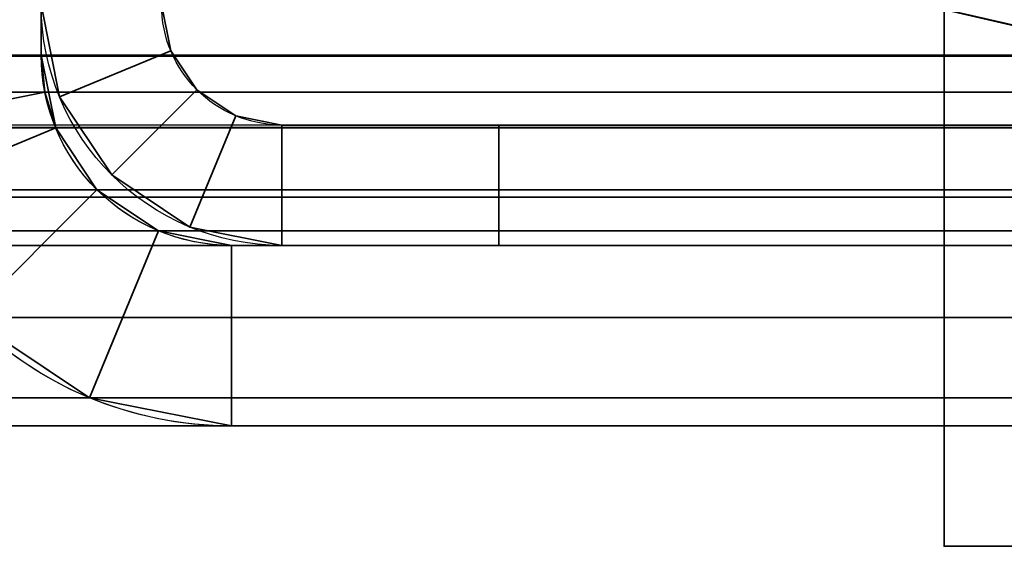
# Model space of a CAD drawing. Header units: millimetres. Extents: x -587 to 3688, y -115 to 120.
# Tile 824 of 960: x 3513.82 to 3522, y -51 to -46.63. Entities that reach past the tile are written whole.
import ezdxf

# ---------------------------------------------------------------- set-up
doc = ezdxf.new("R2010")
doc.units = ezdxf.units.MM
doc.layers.add('151', color=7, linetype='Continuous', true_color=0xffffff)

# ---------------------------------------------------------------- blocks, each defined once
blk = doc.blocks.new('UG_SURFACE_093')
at = {"layer": '151', "color": 252, "linetype": 'Continuous', "lineweight": 35}
for points in [[(2486.0001, -46.92, 2022.5), (3513.9999, -46.92, 2022.5), (3513.9999, 13.92, 2022.5), (2486.0001, 13.92, 2022.5)], [(3513.9999, 13.92, 2022.5), (3513.9999, -46.92, 2022.5), (3512.5, -46.92, 2020.9999), (3512.5, 13.92, 2020.9999)], [(2447.5, -40, 2061.0001), (2447.5, -46.92, 2061.0001), (3552.5, -46.92, 2061.0001), (3552.5, -40, 2061.0001)], [(2448.9999, -40, 2059.5), (3551.0001, -40, 2059.5), (3551.0001, -46.92, 2059.5), (2448.9999, -46.92, 2059.5)], [(3552.4409, -47.5209, 2060.9407), (2447.5, -46.92, 2061.0001), (2447.5591, -47.5209, 2060.9407)], [(3552.4409, -47.5209, 2060.9407), (3552.5, -46.92, 2061.0001), (2447.5, -46.92, 2061.0001)], [(2449.0304, -47.2282, 2059.4697), (2448.9999, -46.92, 2059.5), (3551.0001, -46.92, 2059.5)], [(2449.0304, -47.2282, 2059.4697), (3551.0001, -46.92, 2059.5), (3550.9696, -47.2282, 2059.4697)], [(3514.0305, -47.2282, 2022.5303), (2486.0001, -46.92, 2022.5), (2485.9695, -47.2282, 2022.5303)], [(3514.0305, -47.2282, 2022.5303), (3513.9999, -46.92, 2022.5), (2486.0001, -46.92, 2022.5)], [(3513.9999, -46.92, 2022.5), (3514.0305, -47.2282, 2022.5303), (3512.5592, -47.5209, 2021.0593), (3512.5, -46.92, 2020.9999)], [(3550.9696, -47.2282, 2059.4697), (3550.8797, -47.5246, 2059.3798), (2449.1203, -47.5246, 2059.3798), (2449.0304, -47.2282, 2059.4697)], [(2485.9695, -47.2282, 2022.5303), (2485.8797, -47.5246, 2022.6202), (3514.1203, -47.5246, 2022.6202)], [(2485.9695, -47.2282, 2022.5303), (3514.1203, -47.5246, 2022.6202), (3514.0305, -47.2282, 2022.5303)], [(3514.0305, -47.2282, 2022.5303), (3514.1203, -47.5246, 2022.6202), (3512.7344, -48.0987, 2021.2345), (3512.5592, -47.5209, 2021.0593)], [(2447.5591, -47.5209, 2060.9407), (2447.7344, -48.0987, 2060.7655), (3552.2656, -48.0987, 2060.7655), (3552.4409, -47.5209, 2060.9407)], [(3550.5373, -48.0372, 2059.0372), (2449.4627, -48.0372, 2059.0372), (2449.1203, -47.5246, 2059.3798), (3550.8797, -47.5246, 2059.3798)], [(3514.1203, -47.5246, 2022.6202), (2485.8797, -47.5246, 2022.6202), (2485.5373, -48.0372, 2022.9628), (3514.4627, -48.0372, 2022.9628)], [(3514.1203, -47.5246, 2022.6202), (3514.4627, -48.0372, 2022.9628), (3513.4022, -49.0979, 2021.9021), (3512.7344, -48.0987, 2021.2345)], [(3550.0247, -48.3797, 2058.5246), (2449.9753, -48.3797, 2058.5246), (2449.4627, -48.0372, 2059.0372), (3550.5373, -48.0372, 2059.0372)], [(3514.4627, -48.0372, 2022.9628), (2485.5373, -48.0372, 2022.9628), (2485.0247, -48.3797, 2023.4754), (3514.9753, -48.3797, 2023.4754)], [(3514.4014, -49.7655, 2022.9013), (3513.4022, -49.0979, 2021.9021), (3514.4627, -48.0372, 2022.9628), (3514.9753, -48.3797, 2023.4754)], [(3552.2656, -48.0987, 2060.7655), (2447.7344, -48.0987, 2060.7655), (2448.4022, -49.0979, 2060.0979), (3551.5978, -49.0979, 2060.0979)], [(3549.4201, -48.5, 2057.92), (2450.5799, -48.5, 2057.92), (2449.9753, -48.3797, 2058.5246), (3550.0247, -48.3797, 2058.5246)], [(3514.9753, -48.3797, 2023.4754), (2485.0247, -48.3797, 2023.4754), (2484.4201, -48.5, 2024.08), (3515.5799, -48.5, 2024.08)], [(3515.5799, -50, 2024.08), (3514.4014, -49.7655, 2022.9013), (3514.9753, -48.3797, 2023.4754), (3515.5799, -48.5, 2024.08)], [(2450.5799, -48.5, 2057.92), (3549.4201, -48.5, 2057.92), (3515.5799, -48.5, 2024.08), (2484.4201, -48.5, 2024.08)], [(3549.4201, -50, 2057.92), (3515.5799, -50, 2024.08), (3515.5799, -48.5, 2024.08), (3549.4201, -48.5, 2057.92)], [(3551.5978, -49.0979, 2060.0979), (2448.4022, -49.0979, 2060.0979), (2449.4014, -49.7655, 2059.0987), (3550.5986, -49.7655, 2059.0987)], [(3514.4014, -49.7655, 2022.9013), (2485.5986, -49.7655, 2022.9013), (2486.5978, -49.0979, 2021.9021), (3513.4022, -49.0979, 2021.9021)], [(3550.5986, -49.7655, 2059.0987), (2449.4014, -49.7655, 2059.0987), (2450.5799, -50, 2057.92), (3549.4201, -50, 2057.92)], [(3515.5799, -50, 2024.08), (2484.4201, -50, 2024.08), (2485.5986, -49.7655, 2022.9013), (3514.4014, -49.7655, 2022.9013)], [(2450.5799, -50, 2057.92), (2484.4201, -50, 2024.08), (3515.5799, -50, 2024.08), (3549.4201, -50, 2057.92)]]:
    blk.add_3dface(points, dxfattribs=at)
blk = doc.blocks.new('UG_SURFACE_094')
at = {"layer": '151', "color": 252, "linetype": 'Continuous', "lineweight": 35}
for points in [[(3512.5, -46.92, -7), (3512.5, 13.92, -7), (3513.9999, 13.92, -7), (3513.9999, -46.92, -7)], [(3512.5, 13.92, 2020.9999), (3512.5, -46.92, 2020.9999), (3513.9999, -46.92, 2022.5), (3513.9999, 13.92, 2022.5)], [(3513.9999, -46.92, 2022.5), (3513.9999, -46.92, -7), (3513.9999, 13.92, -7), (3513.9999, 13.92, 2022.5)], [(3513.9999, -46.92, -7), (3514.1203, -47.5246, -7), (3512.7344, -48.0987, -7), (3512.5, -46.92, -7)], [(3512.5, -46.92, 2020.9999), (3512.5592, -47.5209, 2021.0593), (3514.0305, -47.2282, 2022.5303), (3513.9999, -46.92, 2022.5)], [(3514.1203, -47.5246, -7), (3513.9999, -46.92, -7), (3513.9999, -46.92, 2022.5)], [(3513.9999, -46.92, 2022.5), (3514.0305, -47.2282, 2022.5303), (3514.1203, -47.5246, -7)], [(3512.5592, -47.5209, 2021.0593), (3512.7344, -48.0987, 2021.2345), (3514.1203, -47.5246, 2022.6202), (3514.0305, -47.2282, 2022.5303)], [(3514.0305, -47.2282, 2022.5303), (3514.1203, -47.5246, 2022.6202), (3514.1203, -47.5246, -7)], [(3514.1203, -47.5246, -7), (3514.4627, -48.0372, -7), (3513.4022, -49.0979, -7), (3512.7344, -48.0987, -7)], [(3512.7344, -48.0987, 2021.2345), (3513.4022, -49.0979, 2021.9021), (3514.4627, -48.0372, 2022.9628), (3514.1203, -47.5246, 2022.6202)], [(3514.4627, -48.0372, 2022.9628), (3514.4627, -48.0372, -7), (3514.1203, -47.5246, -7), (3514.1203, -47.5246, 2022.6202)], [(3514.4014, -49.7655, -7), (3513.4022, -49.0979, -7), (3514.4627, -48.0372, -7), (3514.9753, -48.3797, -7)], [(3514.9753, -48.3797, 2023.4754), (3514.4627, -48.0372, 2022.9628), (3513.4022, -49.0979, 2021.9021), (3514.4014, -49.7655, 2022.9013)], [(3514.9753, -48.3797, 2023.4754), (3514.9753, -48.3797, -7), (3514.4627, -48.0372, -7), (3514.4627, -48.0372, 2022.9628)], [(3515.5799, -50, -7), (3514.4014, -49.7655, -7), (3514.9753, -48.3797, -7), (3515.5799, -48.5, -7)], [(3515.5799, -48.5, 2024.08), (3514.9753, -48.3797, 2023.4754), (3514.4014, -49.7655, 2022.9013), (3515.5799, -50, 2024.08)], [(3515.5799, -48.5, 2024.08), (3515.5799, -48.5, -7), (3514.9753, -48.3797, -7), (3514.9753, -48.3797, 2023.4754)], [(3549.4201, -48.5, 2057.92), (3549.4201, -48.5, -7), (3515.5799, -48.5, -7), (3515.5799, -48.5, 2024.08)], [(3549.4201, -50, -7), (3515.5799, -50, -7), (3515.5799, -48.5, -7), (3549.4201, -48.5, -7)], [(3549.4201, -48.5, 2057.92), (3515.5799, -48.5, 2024.08), (3515.5799, -50, 2024.08), (3549.4201, -50, 2057.92)], [(3513.4022, -49.0979, 2021.9021), (3513.4022, -49.0979, -7), (3514.4014, -49.7655, -7), (3514.4014, -49.7655, 2022.9013)], [(3514.4014, -49.7655, 2022.9013), (3514.4014, -49.7655, -7), (3515.5799, -50, -7), (3515.5799, -50, 2024.08)], [(3549.4201, -50, 2057.92), (3515.5799, -50, 2024.08), (3515.5799, -50, -7), (3549.4201, -50, -7)]]:
    blk.add_3dface(points, dxfattribs=at)
blk = doc.blocks.new('UG_SURFACE_103')
at = {"layer": '151', "color": 252, "linetype": 'Continuous', "lineweight": 35}
for points in [[(3515.0762, -46.8827, 413), (3515.0001, -46.5, 413), (3513.9999, -46.5, 413), (3514.1523, -47.2654, 413)], [(3514.1523, -47.2654, 277), (3513.9999, -46.5, 296.65), (3513.9999, -46.5, 280.2)], [(3514.1523, -47.2654, 277), (3513.9999, -46.5, 306.75), (3513.9999, -46.5, 296.65)], [(3514.1523, -47.2654, 277), (3513.9999, -46.5, 331), (3513.9999, -46.5, 306.75)], [(3514.1523, -47.2654, 277), (3514.1523, -47.2654, 413), (3513.9999, -46.5, 359), (3513.9999, -46.5, 331)], [(3514.1523, -47.2654, 413), (3513.9999, -46.5, 383.25), (3513.9999, -46.5, 359)], [(3514.1523, -47.2654, 413), (3513.9999, -46.5, 393.35), (3513.9999, -46.5, 383.25)], [(3514.1523, -47.2654, 413), (3513.9999, -46.5, 413), (3513.9999, -46.5, 393.35)], [(3513.9999, -46.5, 280.2), (3513.9999, -46.5, 277), (3514.1523, -47.2654, 277)], [(3514.1523, -47.2654, 277), (3513.9999, -46.5, 277), (3515.0001, -46.5, 277), (3515.0762, -46.8827, 277)], [(3515.0762, -46.8827, 413), (3515.0001, -46.5, 383.25), (3515.0001, -46.5, 393.35)], [(3515.0762, -46.8827, 413), (3515.0001, -46.5, 359), (3515.0001, -46.5, 383.25)], [(3515.0762, -46.8827, 413), (3515.0762, -46.8827, 277), (3515.0001, -46.5, 331), (3515.0001, -46.5, 359)], [(3515.0762, -46.8827, 277), (3515.0001, -46.5, 306.75), (3515.0001, -46.5, 331)], [(3515.0762, -46.8827, 277), (3515.0001, -46.5, 296.65), (3515.0001, -46.5, 306.75)], [(3515.0762, -46.8827, 277), (3515.0001, -46.5, 280.2), (3515.0001, -46.5, 296.65)], [(3515.0762, -46.8827, 277), (3515.0001, -46.5, 277), (3515.0001, -46.5, 280.2)], [(3515.0001, -46.5, 393.35), (3515.0001, -46.5, 413), (3515.0762, -46.8827, 413)], [(3515.2929, -47.2071, 413), (3515.0762, -46.8827, 413), (3514.1523, -47.2654, 413), (3514.5857, -47.9142, 413)], [(3514.5857, -47.9142, 277), (3514.1523, -47.2654, 277), (3515.0762, -46.8827, 277), (3515.2929, -47.2071, 277)], [(3515.0762, -46.8827, 277), (3515.0762, -46.8827, 413), (3515.2929, -47.2071, 413), (3515.2929, -47.2071, 277)], [(3514.5857, -47.9142, 277), (3514.5857, -47.9142, 413), (3514.1523, -47.2654, 413), (3514.1523, -47.2654, 277)], [(3514.5857, -47.9142, 413), (3515.2347, -48.3478, 413), (3515.6174, -47.4239, 413), (3515.2929, -47.2071, 413)], [(3515.2929, -47.2071, 277), (3515.6174, -47.4239, 277), (3515.2347, -48.3478, 277), (3514.5857, -47.9142, 277)], [(3515.2929, -47.2071, 277), (3515.2929, -47.2071, 413), (3515.6174, -47.4239, 413), (3515.6174, -47.4239, 277)], [(3515.2347, -48.3478, 413), (3516, -48.5, 413), (3516, -47.5, 413), (3515.6174, -47.4239, 413)], [(3515.6174, -47.4239, 277), (3516, -47.5, 277), (3516, -48.5, 277), (3515.2347, -48.3478, 277)], [(3515.6174, -47.4239, 277), (3515.6174, -47.4239, 413), (3516, -47.5, 413), (3516, -47.5, 277)], [(3516, -47.5, 413), (3516, -48.5, 413), (3516, -48.5, 415), (3516, -47.5, 415)], [(3516, -47.5, 415), (3516, -48.5, 415), (3531.8, -48.5, 415), (3531.8, -47.5, 415)], [(3531.8, -47.5, 275), (3516, -47.5, 275), (3516, -47.5, 277)], [(3516, -47.5, 277), (3516, -47.5, 413), (3517.8001, -47.5, 390), (3517.8001, -47.5, 300)], [(3531.8, -47.5, 415), (3531.8, -47.5, 390), (3517.8001, -47.5, 390), (3516, -47.5, 413)], [(3516, -47.5, 413), (3516, -47.5, 415), (3531.8, -47.5, 415)], [(3516, -47.5, 277), (3517.8001, -47.5, 300), (3531.8, -47.5, 300), (3531.8, -47.5, 275)], [(3516, -48.5, 275), (3516, -47.5, 275), (3531.8, -47.5, 275), (3531.8, -48.5, 275)], [(3516, -47.5, 275), (3516, -48.5, 275), (3516, -48.5, 277), (3516, -47.5, 277)], [(3531.8, -48.5, 390), (3517.8001, -48.5, 390), (3517.8001, -47.5, 390), (3531.8, -47.5, 390)], [(3517.8001, -48.5, 390), (3517.8001, -48.5, 300), (3517.8001, -47.5, 300), (3517.8001, -47.5, 390)], [(3517.8001, -48.5, 300), (3531.8, -48.5, 300), (3531.8, -47.5, 300), (3517.8001, -47.5, 300)], [(3515.2347, -48.3478, 277), (3515.2347, -48.3478, 413), (3514.5857, -47.9142, 413), (3514.5857, -47.9142, 277)], [(3516, -48.5, 277), (3516, -48.5, 413), (3515.2347, -48.3478, 413), (3515.2347, -48.3478, 277)], [(3531.8, -48.5, 415), (3516, -48.5, 415), (3516, -48.5, 413)], [(3516, -48.5, 413), (3516, -48.5, 277), (3517.8001, -48.5, 300), (3517.8001, -48.5, 390)], [(3531.8, -48.5, 275), (3531.8, -48.5, 300), (3517.8001, -48.5, 300), (3516, -48.5, 277)], [(3516, -48.5, 277), (3516, -48.5, 275), (3531.8, -48.5, 275)], [(3516, -48.5, 413), (3517.8001, -48.5, 390), (3531.8, -48.5, 390), (3531.8, -48.5, 415)]]:
    blk.add_3dface(points, dxfattribs=at)
blk = doc.blocks.new('UG_SURFACE_104')
at = {"layer": '151', "color": 18, "linetype": 'Continuous', "lineweight": 35}
for points in [[(3521.5001, -51, 389), (3525.5001, -51, 389), (3525.5001, -29, 389), (3521.5001, -29, 389)], [(3521.5001, -29, 301), (3525.5001, -29, 301), (3525.5001, -51, 301), (3521.5001, -51, 301)], [(3521.5001, -51, 389), (3521.5001, -29, 389), (3521.5001, -29, 301), (3521.5001, -51, 301)], [(3521.5001, -51, 301), (3525.5001, -51, 301), (3525.5001, -51, 389), (3521.5001, -51, 389)]]:
    blk.add_3dface(points, dxfattribs=at)
blk = doc.blocks.new('UG_SURFACE_108')
at = {"layer": '151', "color": 252, "linetype": 'Continuous', "lineweight": 35}
for points in [[(3530, -47, 273), (3517.9999, -16.5, 273), (3533.9999, -19.5, 273), (3533.9999, -45.5, 273)], [(3530, -47, 273), (3530, -48.5, 273), (3517.9999, -45.7308, 273), (3517.9999, -16.5, 273)], [(3517.9999, -16.5, 275), (3530, -47, 275), (3533.9999, -45.5, 275), (3533.9999, -19.5, 275)], [(3517.9999, -16.5, 275), (3517.9999, -45.7308, 275), (3530, -48.5, 275), (3530, -47, 275)], [(3517.9999, -16.5, 417), (3530, -47, 417), (3533.9999, -45.5, 417), (3533.9999, -19.5, 417)], [(3517.9999, -16.5, 417), (3517.9999, -45.7308, 417), (3530, -48.5, 417), (3530, -47, 417)], [(3530, -47, 415), (3517.9999, -16.5, 415), (3533.9999, -19.5, 415), (3533.9999, -45.5, 415)], [(3530, -47, 415), (3530, -48.5, 415), (3517.9999, -45.7308, 415), (3517.9999, -16.5, 415)], [(3517.9999, -45.7308, 275), (3517.9999, -45.7308, 273), (3530, -48.5, 273), (3530, -48.5, 275)], [(3530, -48.5, 417), (3517.9999, -45.7308, 417), (3517.9999, -45.7308, 415), (3530, -48.5, 415)]]:
    blk.add_3dface(points, dxfattribs=at)
blk = doc.blocks.new('UG_SURFACE_114')
at = {"layer": '151', "color": 252, "linetype": 'Continuous', "lineweight": 35}
for points in [[(3515.0762, -46.8827, 1848), (3515.0001, -46.5, 1848), (3513.9999, -46.5, 1848), (3514.1523, -47.2654, 1848)], [(3514.1523, -47.2654, 1712), (3513.9999, -46.5, 1731.65), (3513.9999, -46.5, 1715.1999)], [(3514.1523, -47.2654, 1712), (3513.9999, -46.5, 1741.75), (3513.9999, -46.5, 1731.65)], [(3514.1523, -47.2654, 1712), (3513.9999, -46.5, 1766), (3513.9999, -46.5, 1741.75)], [(3514.1523, -47.2654, 1712), (3514.1523, -47.2654, 1848), (3513.9999, -46.5, 1794), (3513.9999, -46.5, 1766)], [(3514.1523, -47.2654, 1848), (3513.9999, -46.5, 1818.2499), (3513.9999, -46.5, 1794)], [(3514.1523, -47.2654, 1848), (3513.9999, -46.5, 1828.3499), (3513.9999, -46.5, 1818.2499)], [(3514.1523, -47.2654, 1848), (3513.9999, -46.5, 1848), (3513.9999, -46.5, 1828.3499)], [(3513.9999, -46.5, 1715.1999), (3513.9999, -46.5, 1712), (3514.1523, -47.2654, 1712)], [(3514.1523, -47.2654, 1712), (3513.9999, -46.5, 1712), (3515.0001, -46.5, 1712), (3515.0762, -46.8827, 1712)], [(3515.0762, -46.8827, 1848), (3515.0001, -46.5, 1818.2499), (3515.0001, -46.5, 1828.3499)], [(3515.0762, -46.8827, 1848), (3515.0001, -46.5, 1794), (3515.0001, -46.5, 1818.2499)], [(3515.0762, -46.8827, 1848), (3515.0762, -46.8827, 1712), (3515.0001, -46.5, 1766), (3515.0001, -46.5, 1794)], [(3515.0762, -46.8827, 1712), (3515.0001, -46.5, 1741.75), (3515.0001, -46.5, 1766)], [(3515.0762, -46.8827, 1712), (3515.0001, -46.5, 1731.65), (3515.0001, -46.5, 1741.75)], [(3515.0762, -46.8827, 1712), (3515.0001, -46.5, 1715.1999), (3515.0001, -46.5, 1731.65)], [(3515.0762, -46.8827, 1712), (3515.0001, -46.5, 1712), (3515.0001, -46.5, 1715.1999)], [(3515.0001, -46.5, 1828.3499), (3515.0001, -46.5, 1848), (3515.0762, -46.8827, 1848)], [(3515.2929, -47.2071, 1848), (3515.0762, -46.8827, 1848), (3514.1523, -47.2654, 1848), (3514.5857, -47.9142, 1848)], [(3514.5857, -47.9142, 1712), (3514.1523, -47.2654, 1712), (3515.0762, -46.8827, 1712), (3515.2929, -47.2071, 1712)], [(3515.0762, -46.8827, 1712), (3515.0762, -46.8827, 1848), (3515.2929, -47.2071, 1848), (3515.2929, -47.2071, 1712)], [(3514.5857, -47.9142, 1712), (3514.5857, -47.9142, 1848), (3514.1523, -47.2654, 1848), (3514.1523, -47.2654, 1712)], [(3514.5857, -47.9142, 1848), (3515.2347, -48.3478, 1848), (3515.6174, -47.4239, 1848), (3515.2929, -47.2071, 1848)], [(3515.2929, -47.2071, 1712), (3515.6174, -47.4239, 1712), (3515.2347, -48.3478, 1712), (3514.5857, -47.9142, 1712)], [(3515.2929, -47.2071, 1712), (3515.2929, -47.2071, 1848), (3515.6174, -47.4239, 1848), (3515.6174, -47.4239, 1712)], [(3515.2347, -48.3478, 1848), (3516, -48.5, 1848), (3516, -47.5, 1848), (3515.6174, -47.4239, 1848)], [(3515.6174, -47.4239, 1712), (3516, -47.5, 1712), (3516, -48.5, 1712), (3515.2347, -48.3478, 1712)], [(3515.6174, -47.4239, 1712), (3515.6174, -47.4239, 1848), (3516, -47.5, 1848), (3516, -47.5, 1712)], [(3516, -47.5, 1848), (3516, -48.5, 1848), (3516, -48.5, 1850), (3516, -47.5, 1850)], [(3516, -47.5, 1850), (3516, -48.5, 1850), (3531.8, -48.5, 1850), (3531.8, -47.5, 1850)], [(3531.8, -47.5, 1710), (3516, -47.5, 1710), (3516, -47.5, 1712)], [(3516, -47.5, 1712), (3516, -47.5, 1848), (3517.8001, -47.5, 1825), (3517.8001, -47.5, 1735)], [(3531.8, -47.5, 1850), (3531.8, -47.5, 1825), (3517.8001, -47.5, 1825), (3516, -47.5, 1848)], [(3516, -47.5, 1848), (3516, -47.5, 1850), (3531.8, -47.5, 1850)], [(3516, -47.5, 1712), (3517.8001, -47.5, 1735), (3531.8, -47.5, 1735), (3531.8, -47.5, 1710)], [(3516, -48.5, 1710), (3516, -47.5, 1710), (3531.8, -47.5, 1710), (3531.8, -48.5, 1710)], [(3516, -47.5, 1710), (3516, -48.5, 1710), (3516, -48.5, 1712), (3516, -47.5, 1712)], [(3531.8, -48.5, 1825), (3517.8001, -48.5, 1825), (3517.8001, -47.5, 1825), (3531.8, -47.5, 1825)], [(3517.8001, -48.5, 1825), (3517.8001, -48.5, 1735), (3517.8001, -47.5, 1735), (3517.8001, -47.5, 1825)], [(3517.8001, -48.5, 1735), (3531.8, -48.5, 1735), (3531.8, -47.5, 1735), (3517.8001, -47.5, 1735)], [(3515.2347, -48.3478, 1712), (3515.2347, -48.3478, 1848), (3514.5857, -47.9142, 1848), (3514.5857, -47.9142, 1712)], [(3516, -48.5, 1712), (3516, -48.5, 1848), (3515.2347, -48.3478, 1848), (3515.2347, -48.3478, 1712)], [(3531.8, -48.5, 1850), (3516, -48.5, 1850), (3516, -48.5, 1848)], [(3516, -48.5, 1848), (3516, -48.5, 1712), (3517.8001, -48.5, 1735), (3517.8001, -48.5, 1825)], [(3531.8, -48.5, 1710), (3531.8, -48.5, 1735), (3517.8001, -48.5, 1735), (3516, -48.5, 1712)], [(3516, -48.5, 1712), (3516, -48.5, 1710), (3531.8, -48.5, 1710)], [(3516, -48.5, 1848), (3517.8001, -48.5, 1825), (3531.8, -48.5, 1825), (3531.8, -48.5, 1850)]]:
    blk.add_3dface(points, dxfattribs=at)
blk = doc.blocks.new('UG_SURFACE_115')
at = {"layer": '151', "color": 18, "linetype": 'Continuous', "lineweight": 35}
for points in [[(3521.5001, -51, 1824), (3525.5001, -51, 1824), (3525.5001, -29, 1824), (3521.5001, -29, 1824)], [(3521.5001, -29, 1735.9999), (3525.5001, -29, 1735.9999), (3525.5001, -51, 1735.9999), (3521.5001, -51, 1735.9999)], [(3521.5001, -51, 1824), (3521.5001, -29, 1824), (3521.5001, -29, 1735.9999), (3521.5001, -51, 1735.9999)], [(3521.5001, -51, 1735.9999), (3525.5001, -51, 1735.9999), (3525.5001, -51, 1824), (3521.5001, -51, 1824)]]:
    blk.add_3dface(points, dxfattribs=at)
blk = doc.blocks.new('UG_SURFACE_119')
at = {"layer": '151', "color": 252, "linetype": 'Continuous', "lineweight": 35}
for points in [[(3530, -47, 1707.9999), (3517.9999, -16.5, 1707.9999), (3533.9999, -19.5, 1707.9999), (3533.9999, -45.5, 1707.9999)], [(3530, -47, 1707.9999), (3530, -48.5, 1707.9999), (3517.9999, -45.7308, 1707.9999), (3517.9999, -16.5, 1707.9999)], [(3517.9999, -16.5, 1710), (3530, -47, 1710), (3533.9999, -45.5, 1710), (3533.9999, -19.5, 1710)], [(3517.9999, -16.5, 1710), (3517.9999, -45.7308, 1710), (3530, -48.5, 1710), (3530, -47, 1710)], [(3517.9999, -16.5, 1852), (3530, -47, 1852), (3533.9999, -45.5, 1852), (3533.9999, -19.5, 1852)], [(3517.9999, -16.5, 1852), (3517.9999, -45.7308, 1852), (3530, -48.5, 1852), (3530, -47, 1852)], [(3530, -47, 1850), (3517.9999, -16.5, 1850), (3533.9999, -19.5, 1850), (3533.9999, -45.5, 1850)], [(3530, -47, 1850), (3530, -48.5, 1850), (3517.9999, -45.7308, 1850), (3517.9999, -16.5, 1850)], [(3517.9999, -45.7308, 1710), (3517.9999, -45.7308, 1707.9999), (3530, -48.5, 1707.9999), (3530, -48.5, 1710)], [(3530, -48.5, 1852), (3517.9999, -45.7308, 1852), (3517.9999, -45.7308, 1850), (3530, -48.5, 1850)]]:
    blk.add_3dface(points, dxfattribs=at)

msp = doc.modelspace()

# ---------------------------------------------------------------- linework, layer by layer
at = {"layer": '151', "color": 252, "linetype": 'Continuous', "lineweight": -3, "true_color": 0x939598}
for p, q in [((3514, -46.92, 2022.5), (3514, 13.92, 2022.5)), ((3514, -46.92, -7), (3514, 13.92, -7)), ((3514, -46.92, 2022.5), (3514, 13.92, 2022.5)), ((3521.5, -51, 389), (3521.5, -29, 389)), ((3521.5, -29, 301), (3521.5, -51, 301)), ((3521.5, -29, 1736), (3521.5, -51, 1736)), ((3521.5, -51, 1824), (3521.5, -29, 1824)), ((3530, -48.5, 415), (3518, -45.7308, 415)), ((3530, -48.5, 273), (3518, -45.7308, 273)), ((3530, -48.5, 417), (3518, -45.7308, 417)), ((3530, -48.5, 275), (3518, -45.7308, 275)), ((3530, -48.5, 1708), (3518, -45.7308, 1708)), ((3530, -48.5, 1850), (3518, -45.7308, 1850)), ((3530, -48.5, 1852), (3518, -45.7308, 1852)), ((3530, -48.5, 1710), (3518, -45.7308, 1710)), ((3552.5, -46.92, 2061), (2447.5, -46.92, 2061)), ((3551, -46.92, 2059.5), (2449, -46.92, 2059.5)), ((3514, -46.92, 2022.5), (2486, -46.92, 2022.5)), ((3514, -46.92, -7), (3514, -46.92, 2022.5)), ((3516, -47.5, 277), (3516, -48.5, 277)), ((3516, -47.5, 413), (3516, -47.5, 415)), ((3516, -47.5, 275), (3516, -47.5, 277)), ((3516, -47.5, 413), (3516, -48.5, 413)), ((3516, -48.5, 275), (3516, -47.5, 275)), ((3516, -48.5, 415), (3516, -47.5, 415)), ((3516, -47.5, 415), (3531.8, -47.5, 415)), ((3516, -47.5, 275), (3531.8, -47.5, 275)), ((3516, -47.5, 277), (3516, -47.5, 413)), ((3516, -47.5, 1710), (3516, -47.5, 1712)), ((3516, -48.5, 1710), (3516, -47.5, 1710)), ((3516, -48.5, 1850), (3516, -47.5, 1850)), ((3516, -47.5, 1710), (3531.8, -47.5, 1710)), ((3516, -47.5, 1712), (3516, -47.5, 1848)), ((3516, -47.5, 1850), (3531.8, -47.5, 1850)), ((3516, -47.5, 1712), (3516, -48.5, 1712)), ((3516, -47.5, 1848), (3516, -47.5, 1850)), ((3516, -47.5, 1848), (3516, -48.5, 1848)), ((3517.8, -47.5, 390), (3517.8, -48.5, 390)), ((3517.8, -47.5, 300), (3517.8, -48.5, 300)), ((3517.8, -47.5, 390), (3531.8, -47.5, 390)), ((3517.8, -47.5, 300), (3517.8, -47.5, 390)), ((3531.8, -47.5, 300), (3517.8, -47.5, 300)), ((3517.8, -47.5, 1825), (3531.8, -47.5, 1825)), ((3517.8, -47.5, 1735), (3517.8, -47.5, 1825)), ((3531.8, -47.5, 1735), (3517.8, -47.5, 1735)), ((3517.8, -47.5, 1735), (3517.8, -48.5, 1735)), ((3517.8, -47.5, 1825), (3517.8, -48.5, 1825)), ((3549.42, -48.5, 2057.92), (2450.58, -48.5, 2057.92)), ((3515.58, -48.5, 2024.08), (2484.42, -48.5, 2024.08)), ((3549.42, -48.5, -7), (3515.58, -48.5, -7)), ((3549.42, -48.5, 2057.92), (3515.58, -48.5, 2024.08)), ((3549.42, -48.5, 2057.92), (3515.58, -48.5, 2024.08)), ((3515.58, -48.5, -7), (3515.58, -48.5, 2024.08)), ((3516, -48.5, 415), (3531.8, -48.5, 415)), ((3516, -48.5, 275), (3516, -48.5, 277)), ((3516, -48.5, 413), (3516, -48.5, 415)), ((3516, -48.5, 275), (3531.8, -48.5, 275)), ((3516, -48.5, 277), (3516, -48.5, 413)), ((3516, -48.5, 1710), (3516, -48.5, 1712)), ((3516, -48.5, 1712), (3516, -48.5, 1848)), ((3516, -48.5, 1848), (3516, -48.5, 1850)), ((3516, -48.5, 1710), (3531.8, -48.5, 1710)), ((3516, -48.5, 1850), (3531.8, -48.5, 1850)), ((3531.8, -48.5, 300), (3517.8, -48.5, 300)), ((3517.8, -48.5, 390), (3531.8, -48.5, 390)), ((3517.8, -48.5, 300), (3517.8, -48.5, 390)), ((3517.8, -48.5, 1825), (3531.8, -48.5, 1825)), ((3517.8, -48.5, 1735), (3517.8, -48.5, 1825)), ((3531.8, -48.5, 1735), (3517.8, -48.5, 1735)), ((3549.42, -50, 2057.92), (2450.58, -50, 2057.92)), ((3515.58, -50, 2024.08), (2484.42, -50, 2024.08)), ((3549.42, -50, 2057.92), (3515.58, -50, 2024.08)), ((3549.42, -50, 2057.92), (3515.58, -50, 2024.08)), ((3515.58, -50, -7), (3515.58, -50, 2024.08)), ((3549.42, -50, -7), (3515.58, -50, -7)), ((3525.5, -51, 389), (3521.5, -51, 389)), ((3521.5, -51, 301), (3521.5, -51, 389)), ((3525.5, -51, 301), (3521.5, -51, 301)), ((3525.5, -51, 1824), (3521.5, -51, 1824)), ((3521.5, -51, 1736), (3521.5, -51, 1824)), ((3525.5, -51, 1736), (3521.5, -51, 1736))]:
    msp.add_line(p, q, dxfattribs=at)
at = {"layer": '151', "color": 252, "linetype": 'Continuous', "lineweight": -3, "true_color": 0x939598, "extrusion": (0, 0, -1)}
for centre, radius in [((-3516, -46.5, -277), 2), ((-3516, -46.5, -413), 2), ((-3516, -46.5, -1848), 2), ((-3516, -46.5, -1712), 2), ((-3516, -46.5, -277), 1), ((-3516, -46.5, -413), 1), ((-3516, -46.5, -1712), 1), ((-3516, -46.5, -1848), 1), ((-3515.58, -46.92, 7), 3.08), ((-3515.58, -46.92, 7), 1.58)]:
    msp.add_arc(centre, radius, 270, 0, dxfattribs=at)
at = {"layer": '151', "color": 252, "linetype": 'Continuous', "lineweight": -3, "true_color": 0x939598, "extrusion": (0.707107, 6.12323e-17, -0.707107)}
for major_axis, start_param, end_param in [((-3.08, 0, -3.08), 4.712389, 6.283185), ((3.08, 0, 3.08), 1.570796, 3.141593), ((-1.58, 0, -1.58), 4.712389, 6.283185), ((1.58, 0, 1.58), 1.570796, 3.141593)]:
    msp.add_ellipse((3515.58, -46.92, 2024.08), major_axis=major_axis, ratio=0.707107, start_param=start_param, end_param=end_param, dxfattribs=at)

# ---------------------------------------------------------------- block references
at = {"layer": '151', "color": 252, "linetype": 'Continuous', "lineweight": -3, "true_color": 0x939598}
for name in ['UG_SURFACE_093', 'UG_SURFACE_094', 'UG_SURFACE_103', 'UG_SURFACE_114', 'UG_SURFACE_108', 'UG_SURFACE_119', 'UG_SURFACE_104', 'UG_SURFACE_115']:
    msp.add_blockref(name, (0, 0), dxfattribs=at)

doc.saveas('drawing.dxf')
